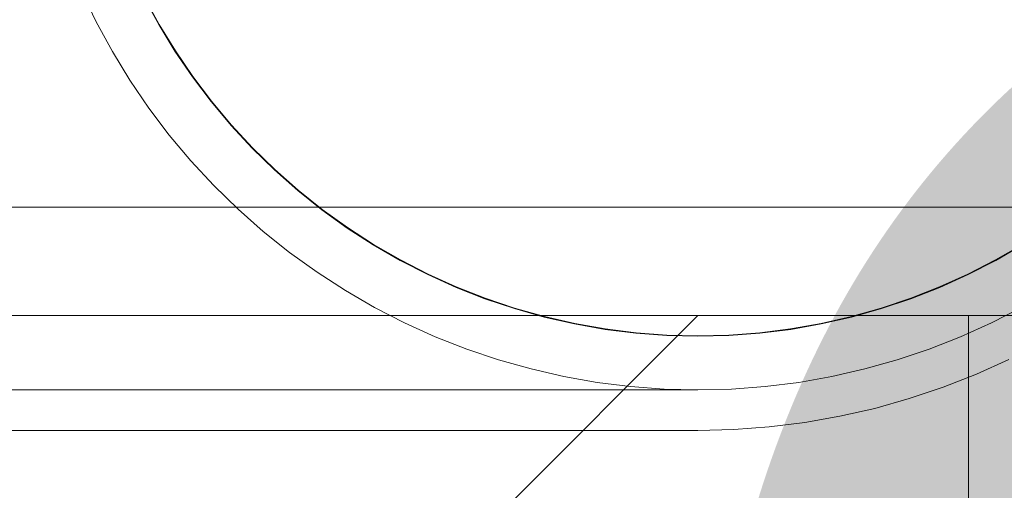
# Model space of a CAD drawing. Header units: millimetres. Extents: x -2233 to 65662, y -50530 to 6847.
# Tile 674 of 802: x 26700 to 26773, y 1184 to 1218. Entities that reach past the tile are written whole.
import ezdxf

# ---------------------------------------------------------------- set-up
doc = ezdxf.new("R2010")
doc.units = ezdxf.units.MM
doc.layers.add('COTAS_P', color=1, linetype='Continuous', lineweight=0)
doc.layers.add('lateral_C05', color=7, linetype='Continuous', lineweight=0)
doc.dimstyles.new('R19_100', dxfattribs={"dimtxt": 250, "dimasz": 150, "dimexe": 150, "dimexo": 80, "dimgap": 100, "dimtad": 1, "dimtih": 1, "dimtoh": 1, "dimdsep": 46, "dimcen": 0.09, "dimadec": 0, "dimazin": 0, "dimtfac": 1, "dimtdec": 4, "dimtofl": 0, "dimtmove": 0, "dimatfit": 3, "dimfxl": 1, "dimtolj": 1, "dimtzin": 0, "dimarcsym": 0})

# ---------------------------------------------------------------- blocks, each defined once
blk = doc.blocks.new('DIM_R32_9')
at = {"layer": 'COTAS_P'}
for p, q in [((26750.067, 1241), (27150.067, 1241)), ((27150.067, 1241), (27105.067, 1091)), ((27150.067, 0), (27150.067, 1241)), ((27150.067, 1241), (27195.067, 1091)), ((27150.067, 0), (27105.067, 150)), ((27150.067, 0), (27195.067, 150)), ((26750.067, 0), (27150.067, 0))]:
    blk.add_line(p, q, dxfattribs=at)
blk.add_text('1241 P', height=250, rotation=90, dxfattribs=at).set_placement((27050.067, 620.5))
blk = doc.blocks.new('DIM_R32_10')
at = {"layer": 'COTAS_P'}
for p, q in [((40140.495, 4243.894), (39984.704, 4259.838)), ((26530.495, 1633.894), (40140.495, 4243.894)), ((40140.495, 4243.894), (40001.655, 4171.448)), ((40310, 3360), (40140.495, 4243.894)), ((26530.495, 1633.894), (26669.335, 1706.339)), ((26700, 750), (26530.495, 1633.894)), ((26530.495, 1633.894), (26686.286, 1617.95))]:
    blk.add_line(p, q, dxfattribs=at)
blk.add_text('13858 P', height=250, rotation=10.85586, dxfattribs=at).set_placement((33316.661, 3037.104))
blk = doc.blocks.new('DIM_R32_11')
at = {"layer": 'COTAS_P'}
for p, q in [((26700, 750), (27100, 750)), ((27100, 750), (27055, 600)), ((27100, 0), (27100, 750)), ((27100, 750), (27145, 600)), ((27100, 0), (27055, 150)), ((27100, 0), (27145, 150)), ((26700, 0), (27100, 0))]:
    blk.add_line(p, q, dxfattribs=at)
blk.add_text('750 P', height=250, rotation=90, dxfattribs=at).set_placement((27000, 375))

msp = doc.modelspace()

# ---------------------------------------------------------------- linework, layer by layer
at = {"layer": 'lateral_C05'}
for p, q in [((26705.574, 1218.189), (26704.492, 1220.436)), ((26710.196, 1217.98), (26709.098, 1219.996)), ((26710.23, 1218), (26709.133, 1220.014)), ((26706.766, 1216), (26705.574, 1218.189)), ((26711.393, 1216.021), (26710.196, 1217.98)), ((26711.426, 1216.043), (26710.23, 1218)), ((26708.066, 1213.873), (26706.766, 1216)), ((26712.686, 1214.124), (26711.393, 1216.021)), ((26712.718, 1214.148), (26711.426, 1216.043)), ((26709.471, 1211.813), (26708.066, 1213.873)), ((26714.072, 1212.295), (26712.686, 1214.124)), ((26714.103, 1212.319), (26712.718, 1214.148)), ((26715.548, 1210.536), (26714.072, 1212.295)), ((26715.578, 1210.562), (26714.103, 1212.319)), ((26710.976, 1209.826), (26709.471, 1211.813)), ((26717.109, 1208.853), (26715.548, 1210.536)), ((26717.138, 1208.881), (26715.578, 1210.562)), ((26712.578, 1207.916), (26710.976, 1209.826)), ((26718.752, 1207.25), (26717.109, 1208.853)), ((26718.78, 1207.28), (26717.138, 1208.881)), ((26714.274, 1206.088), (26712.578, 1207.916)), ((26720.474, 1205.731), (26718.752, 1207.25)), ((26720.499, 1205.762), (26718.78, 1207.28)), ((26716.059, 1204.347), (26714.274, 1206.088)), ((26722.268, 1204.3), (26720.474, 1205.731)), ((26722.292, 1204.332), (26720.499, 1205.762)), ((26660.067, 1204.5), (26840.067, 1204.5)), ((26680.067, 1204.5), (26820.067, 1204.5)), ((26700.067, 1204.5), (26695.067, 1204.5)), ((26699.83, 1204.5), (26700.077, 1204.5)), ((26700.067, 1204.5), (26700.386, 1204.5)), ((26700.077, 1204.5), (26700.317, 1204.5)), ((26700.317, 1204.5), (26700.551, 1204.5)), ((26700.386, 1204.5), (26700.705, 1204.5)), ((26700.551, 1204.5), (26700.778, 1204.5)), ((26700.705, 1204.5), (26701.021, 1204.5)), ((26700.778, 1204.5), (26700.997, 1204.5)), ((26700.997, 1204.5), (26701.207, 1204.5)), ((26701.021, 1204.5), (26701.336, 1204.5)), ((26701.207, 1204.5), (26701.408, 1204.5)), ((26701.336, 1204.5), (26701.647, 1204.5)), ((26701.408, 1204.5), (26701.599, 1204.5)), ((26701.599, 1204.5), (26701.781, 1204.5)), ((26701.647, 1204.5), (26701.954, 1204.5)), ((26701.781, 1204.5), (26701.952, 1204.5)), ((26701.952, 1204.5), (26702.112, 1204.5)), ((26701.954, 1204.5), (26702.257, 1204.5)), ((26702.112, 1204.5), (26702.261, 1204.5)), ((26702.257, 1204.5), (26702.555, 1204.5)), ((26702.261, 1204.5), (26702.398, 1204.5)), ((26702.398, 1204.5), (26702.523, 1204.5)), ((26702.523, 1204.5), (26702.636, 1204.5)), ((26702.555, 1204.5), (26702.847, 1204.5)), ((26702.636, 1204.5), (26702.736, 1204.5)), ((26702.736, 1204.5), (26702.823, 1204.5)), ((26702.823, 1204.5), (26702.897, 1204.5)), ((26702.847, 1204.5), (26703.132, 1204.5)), ((26702.897, 1204.5), (26702.958, 1204.5)), ((26702.958, 1204.5), (26703.006, 1204.5)), ((26703.006, 1204.5), (26703.04, 1204.5)), ((26703.04, 1204.5), (26703.061, 1204.5)), ((26703.132, 1204.5), (26703.409, 1204.5)), ((26703.409, 1204.5), (26703.679, 1204.5)), ((26703.679, 1204.5), (26703.94, 1204.5)), ((26703.94, 1204.5), (26704.191, 1204.5)), ((26704.191, 1204.5), (26704.433, 1204.5)), ((26704.433, 1204.5), (26704.664, 1204.5)), ((26704.664, 1204.5), (26704.884, 1204.5)), ((26704.884, 1204.5), (26705.092, 1204.5)), ((26705.092, 1204.5), (26705.288, 1204.5)), ((26705.288, 1204.5), (26705.472, 1204.5)), ((26705.472, 1204.5), (26705.643, 1204.5)), ((26705.643, 1204.5), (26705.8, 1204.5)), ((26705.8, 1204.5), (26705.943, 1204.5)), ((26705.943, 1204.5), (26706.073, 1204.5)), ((26706.073, 1204.5), (26706.188, 1204.5)), ((26706.188, 1204.5), (26706.288, 1204.5)), ((26706.288, 1204.5), (26706.373, 1204.5)), ((26706.373, 1204.5), (26706.443, 1204.5)), ((26706.443, 1204.5), (26706.497, 1204.5)), ((26706.497, 1204.5), (26706.536, 1204.5)), ((26706.536, 1204.5), (26706.56, 1204.5)), ((26717.928, 1202.698), (26716.059, 1204.347)), ((26724.132, 1202.96), (26722.268, 1204.3)), ((26724.155, 1202.993), (26722.292, 1204.332)), ((26726.061, 1201.714), (26724.132, 1202.96)), ((26726.081, 1201.749), (26724.155, 1202.993)), ((26719.877, 1201.143), (26717.928, 1202.698)), ((26728.049, 1200.567), (26726.061, 1201.714)), ((26728.068, 1200.602), (26726.081, 1201.749)), ((26774.054, 1201.749), (26772.067, 1200.602)), ((26774.074, 1201.714), (26772.086, 1200.567)), ((26721.901, 1199.688), (26719.877, 1201.143)), ((26730.109, 1199.555), (26728.068, 1200.602)), ((26772.067, 1200.602), (26770.026, 1199.555)), ((26730.091, 1199.519), (26728.049, 1200.567)), ((26772.086, 1200.567), (26770.043, 1199.519)), ((26723.996, 1198.335), (26721.901, 1199.688)), ((26732.184, 1198.575), (26730.091, 1199.519)), ((26732.199, 1198.612), (26730.109, 1199.555)), ((26770.026, 1199.555), (26767.935, 1198.612)), ((26770.043, 1199.519), (26767.951, 1198.575)), ((26734.321, 1197.737), (26732.184, 1198.575)), ((26734.335, 1197.774), (26732.199, 1198.612)), ((26767.935, 1198.612), (26765.8, 1197.774)), ((26767.951, 1198.575), (26765.814, 1197.737)), ((26726.155, 1197.089), (26723.996, 1198.335)), ((26736.497, 1197.005), (26734.321, 1197.737)), ((26736.509, 1197.044), (26734.335, 1197.774)), ((26765.8, 1197.774), (26763.626, 1197.044)), ((26765.814, 1197.737), (26763.638, 1197.005)), ((26728.373, 1195.952), (26726.155, 1197.089)), ((26738.707, 1196.384), (26736.497, 1197.005)), ((26738.717, 1196.422), (26736.509, 1197.044)), ((26763.626, 1197.044), (26761.418, 1196.422)), ((26763.638, 1197.005), (26761.428, 1196.384)), ((26773.98, 1197.089), (26771.762, 1195.952)), ((26660.067, 1196.5), (26840.067, 1196.5)), ((26690.067, 1196.5), (26750.067, 1196.5)), ((26750.067, 1196.5), (26690.067, 1136.5)), ((26699.83, 1196.5), (26700.077, 1196.5)), ((26700.077, 1196.5), (26700.317, 1196.5)), ((26700.317, 1196.5), (26700.551, 1196.5)), ((26700.551, 1196.5), (26700.778, 1196.5)), ((26700.778, 1196.5), (26700.997, 1196.5)), ((26700.997, 1196.5), (26701.207, 1196.5)), ((26701.207, 1196.5), (26701.408, 1196.5)), ((26701.408, 1196.5), (26701.599, 1196.5)), ((26701.599, 1196.5), (26701.781, 1196.5)), ((26701.781, 1196.5), (26701.952, 1196.5)), ((26701.952, 1196.5), (26702.112, 1196.5)), ((26702.112, 1196.5), (26702.261, 1196.5)), ((26702.261, 1196.5), (26702.398, 1196.5)), ((26702.398, 1196.5), (26702.523, 1196.5)), ((26702.523, 1196.5), (26702.636, 1196.5)), ((26702.636, 1196.5), (26702.736, 1196.5)), ((26702.736, 1196.5), (26702.823, 1196.5)), ((26702.823, 1196.5), (26702.897, 1196.5)), ((26702.897, 1196.5), (26702.958, 1196.5)), ((26702.958, 1196.5), (26703.006, 1196.5)), ((26703.006, 1196.5), (26703.04, 1196.5)), ((26703.04, 1196.5), (26703.061, 1196.5)), ((26740.945, 1195.873), (26738.707, 1196.384)), ((26740.953, 1195.912), (26738.717, 1196.422)), ((26761.418, 1196.422), (26759.182, 1195.912)), ((26761.428, 1196.384), (26759.19, 1195.873)), ((26770.067, 1196.5), (26810.067, 1196.5)), ((26770.067, 1196.5), (26770.067, 1008)), ((26730.646, 1194.926), (26728.373, 1195.952)), ((26743.206, 1195.474), (26740.945, 1195.873)), ((26743.212, 1195.514), (26740.953, 1195.912)), ((26745.487, 1195.229), (26743.212, 1195.514)), ((26756.923, 1195.514), (26754.648, 1195.229)), ((26759.182, 1195.912), (26756.923, 1195.514)), ((26759.19, 1195.873), (26756.929, 1195.474)), ((26771.762, 1195.952), (26769.489, 1194.926)), ((26732.966, 1194.015), (26730.646, 1194.926)), ((26745.483, 1195.189), (26743.206, 1195.474)), ((26747.773, 1195.017), (26745.483, 1195.189)), ((26747.775, 1195.057), (26745.487, 1195.229)), ((26750.067, 1194.96), (26747.773, 1195.017)), ((26750.067, 1195), (26747.775, 1195.057)), ((26752.36, 1195.057), (26750.067, 1195)), ((26752.362, 1195.017), (26750.067, 1194.96)), ((26754.648, 1195.229), (26752.36, 1195.057)), ((26754.652, 1195.189), (26752.362, 1195.017)), ((26756.929, 1195.474), (26754.652, 1195.189)), ((26769.489, 1194.926), (26767.168, 1194.015)), ((26735.33, 1193.221), (26732.966, 1194.015)), ((26767.168, 1194.015), (26764.805, 1193.221)), ((26737.73, 1192.546), (26735.33, 1193.221)), ((26764.805, 1193.221), (26762.405, 1192.546)), ((26773.063, 1193.249), (26770.655, 1192.162)), ((26740.16, 1191.991), (26737.73, 1192.546)), ((26742.615, 1191.558), (26740.16, 1191.991)), ((26759.975, 1191.991), (26757.52, 1191.558)), ((26762.405, 1192.546), (26759.975, 1191.991)), ((26770.655, 1192.162), (26768.195, 1191.196)), ((26745.089, 1191.248), (26742.615, 1191.558)), ((26747.575, 1191.062), (26745.089, 1191.248)), ((26755.046, 1191.248), (26752.56, 1191.062)), ((26757.52, 1191.558), (26755.046, 1191.248)), ((26768.195, 1191.196), (26765.69, 1190.355)), ((24250.067, 1191), (26750.067, 1191)), ((26750.067, 1191), (26747.575, 1191.062)), ((26752.56, 1191.062), (26750.067, 1191)), ((26765.69, 1190.355), (26763.146, 1189.639)), ((26760.569, 1189.051), (26757.967, 1188.592)), ((26763.146, 1189.639), (26760.569, 1189.051)), ((26755.345, 1188.263), (26752.709, 1188.066)), ((26757.967, 1188.592), (26755.345, 1188.263)), ((24250.067, 1188), (26750.067, 1188)), ((26750.067, 1188), (26752.709, 1188.066))]:
    msp.add_line(p, q, dxfattribs=at)

# ---------------------------------------------------------------- dimensions: what is measured, and where the dimension line sits
at = {"layer": 'COTAS_P'}
for p1, p2, distance, picture, middle in [((26700, 750), (40310, 3360), 900, 'DIM_R32_10', (33335.495, 2938.894)), ((26750.067, 0), (26750.067, 1241), -400, 'DIM_R32_9', (27150.067, 620.5)), ((26700, 0), (26700, 750), -400, 'DIM_R32_11', (27100, 375))]:
    dim = msp.add_aligned_dim(p1=p1, p2=p2, distance=distance, text='<> P', dimstyle='R19_100', dxfattribs=at)
    dim.commit()
    dim.dimension.update_dxf_attribs({"geometry": picture, "text_midpoint": middle})

doc.saveas('drawing.dxf')
